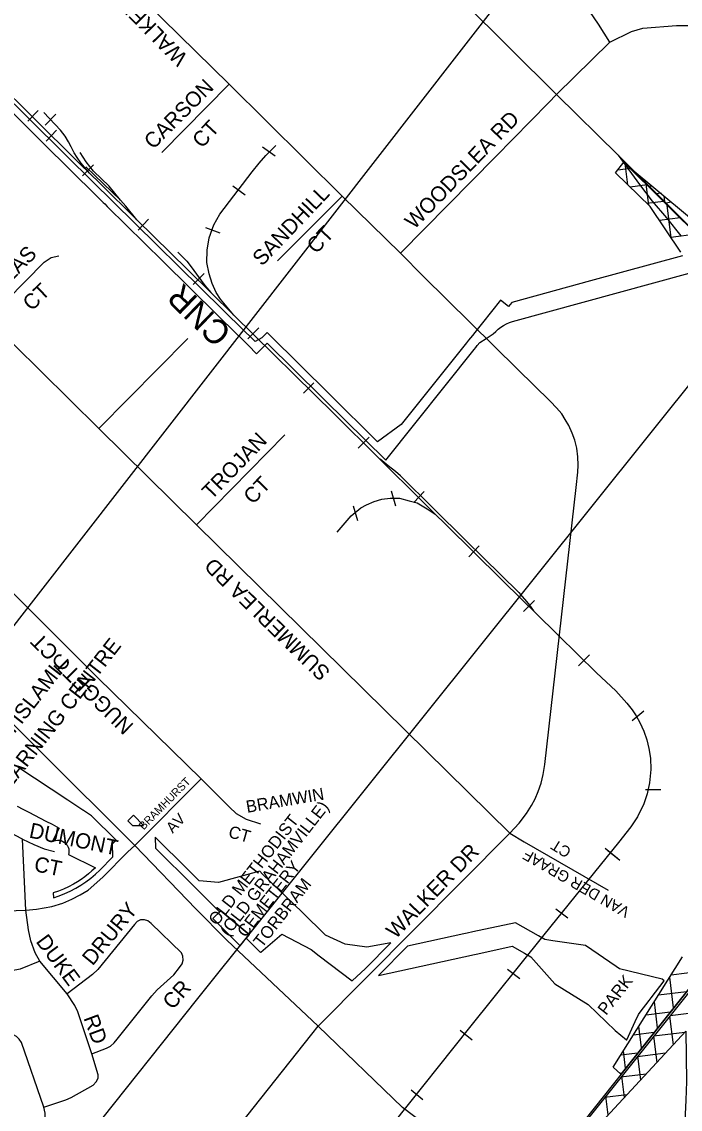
# Model space of a CAD drawing. Extents: x 586326 to 623965, y 4819854 to 4857850.
# Drawn here: x 605546 to 606625, y 4841154 to 4842936 of the extents above; entities that cross this region are included whole.
import ezdxf

# ---------------------------------------------------------------- set-up
doc = ezdxf.new("R2010")
doc.units = 0
for name, color, linetype in [('407 Parkway Belt', 7, 'Continuous'), ('Cemeteries', 7, 'Continuous'), ('Lots_Concessions', 7, 'Continuous'), ('Major Rds and Hwys', 7, 'Continuous'), ('Minor Rd Lbls', 7, 'Continuous'), ('Minor Rds', 7, 'Continuous'), ('Park Lbls', 7, 'Continuous'), ('Park Outlines', 7, 'Continuous'), ('Private Rds', 7, 'Continuous'), ('Proposed Secondary Rds', 7, 'Continuous'), ('Railways_lbls', 7, 'Continuous'), ('School Syms_Lbls', 7, 'Continuous'), ('Secondary Rds Lbls', 7, 'Continuous')]:
    doc.layers.add(name, color=color, linetype=linetype)

msp = doc.modelspace()

# ---------------------------------------------------------------- linework, layer by layer
at = {"layer": '407 Parkway Belt'}
for p, q in [((606543.6, 4842695.2), (606522.9, 4842692.6)), ((606539.5, 4842668.4), (606535.1, 4842703.6)), ((606547.7, 4842692.6), (606547.1, 4842692.5)), ((606565.5, 4842674.3), (606565, 4842678.2)), ((606570.8, 4842668.3), (606543.1, 4842664.9)), ((606573.8, 4842635), (606569.6, 4842669.5)), ((606571.1, 4842668), (606571.1, 4842668.2)), ((606571.4, 4842667.5), (606571.4, 4842667.8)), ((606579.4, 4842666.3), (606574.3, 4842665.6)), ((606593.9, 4842654.8), (606585.5, 4842653.8)), ((606597.9, 4842641.4), (606570.6, 4842638)), ((606599.9, 4842640.4), (606598.7, 4842650.3)), ((606611.2, 4842639.9), (606601.6, 4842638.7)), ((606610.6, 4842581.7), (606604, 4842635.3)), ((606625, 4842614.5), (606591.2, 4842610.3)), ((606652.1, 4842587.6), (606610.1, 4842582.4)), ((606661.9, 4841379.8), (606610.3, 4841373.4)), ((606614.3, 4841320), (606608.2, 4841370.1)), ((606635.3, 4841346.3), (606589.7, 4841340.7)), ((606588.2, 4841287.1), (606582.9, 4841329.8)), ((606800.9, 4841330.4), (606608.7, 4841306.8)), ((606608.6, 4841312.8), (606569.2, 4841307.9)), ((606614, 4841259.2), (606608.2, 4841306.2)), ((606562, 4841254.1), (606557.6, 4841289.6)), ((606582, 4841279.3), (606548.6, 4841275.2)), ((606632.9, 4841279.6), (606581.8, 4841273.3)), ((606587.3, 4841230.5), (606582, 4841273.5)), ((606535.8, 4841221.2), (606532.3, 4841249.4)), ((606555.4, 4841245.8), (606528, 4841242.4)), ((606601.2, 4841245.4), (606555, 4841239.8)), ((606560.6, 4841201.8), (606555.8, 4841240.8)), ((606528.7, 4841212.3), (606526.9, 4841212.1)), ((606569.5, 4841211.3), (606528.1, 4841206.2)), ((606533.9, 4841173), (606529.6, 4841208.1)), ((606537.7, 4841177.2), (606501.3, 4841172.7)), ((606507.2, 4841144.3), (606503.4, 4841175.3))]:
    msp.add_line(p, q, dxfattribs=at)
for points in [[(606626.3, 4842558.4), (606576, 4842632.8), (606519.3, 4842688), (606533, 4842705.7), (606994.3, 4842248.3)], [(607081, 4842165.9), (606543.1, 4842696.4), (606685.9, 4842577.9)], [(606805, 4841559.7), (606527.9, 4841211.2), (606515.4, 4841222.4), (606629.2, 4841403.5)]]:
    msp.add_lwpolyline(points, dxfattribs=at)
msp.add_lwpolyline([(606716.2, 4840641.1), (606795.2, 4841006.1), (606801.9, 4841168.1), (606801.7, 4841209.5), (606801.5, 4841244.3), (606799.9, 4841503.9), (606781.1, 4841522.1), (606442.5, 4841099.3), (606455.7, 4841088.9), (606634.6, 4841281.4), (606635.6, 4841199.3), (606634.3, 4841168.6), (606629.5, 4841065.4), (606623.3, 4840991.3), (606610.5, 4840901.8), (606594.3, 4840816), (606594.3, 4840816), (606442.5, 4840939.7), (606434.2, 4840928), (606490.9, 4840868.2), (606619.2, 4840737.8)], close=True, dxfattribs=at)
at = {"layer": 'Cemeteries'}
for p, q in [((605871.9, 4841478.9), (605858.9, 4841466)), ((605918.7, 4841439.9), (605871.9, 4841478.9)), ((605858.9, 4841466), (605903.8, 4841421.5)), ((605903.8, 4841421.5), (605918.7, 4841439.9))]:
    msp.add_line(p, q, dxfattribs=at)
at = {"layer": 'Lots_Concessions'}
for p, q in [((606593.6, 4843311.1), (602718.8, 4838327.9)), ((605834.6, 4841335.1), (606755.6, 4842485.4)), ((605432.1, 4840831.5), (605834.6, 4841335.1))]:
    msp.add_line(p, q, dxfattribs=at)
at = {"layer": 'Major Rds and Hwys'}
for points in [[(606422.4, 4842816.3), (606268.9, 4842969), (606226.2, 4843011.3), (606133, 4843104)], [(606523.7, 4842717.3), (606422.4, 4842816.3)], [(606691.5, 4842549.5), (606523.7, 4842717.3)], [(606523.7, 4842717.3), (606558.7, 4842669), (606579.4, 4842641.7), (606602.5, 4842614.4), (606626.3, 4842584.9)], [(605730.8, 4841586), (605267.7, 4842047), (604963.8, 4842349.4), (604891.1, 4842421.7)], [(606031.5, 4841289.7), (605882, 4841430.7), (605830.8, 4841482.3), (605730.8, 4841586)], [(606360.3, 4840998.8), (606687.6, 4841410.3)], [(606360.3, 4840998.8), (606282.8, 4841070.8), (606169.8, 4841156.6), (606031.5, 4841289.7)]]:
    msp.add_lwpolyline(points, dxfattribs=at)
at = {"layer": 'Minor Rds'}
for points in [[(605885.6, 4842833.3), (605775.3, 4842721.4)], [(606071.1, 4842650.2), (605965.2, 4842543.8)], [(605489.8, 4842448.2), (605582.5, 4842541.6), (605594.1, 4842549.3), (605606.5, 4842552.4)], [(605832.1, 4842111.5), (605976.8, 4842258.9)], [(605839.9, 4841695.1), (605670.5, 4841860.4), (605532.4, 4841998), (605466.9, 4842063.5)], [(605730.8, 4841586), (605839.9, 4841695.1)], [(605839.9, 4841695.1), (605886, 4841648.9), (605897.2, 4841638.1), (605913.6, 4841629), (605936.9, 4841621.5)], [(605546.9, 4841596.2), (605535.6, 4841602.4), (605487, 4841628.5)], [(606345.8, 4841606.2), (606369.3, 4841591.8), (606507, 4841512.9)], [(605552.6, 4841480), (605546.9, 4841596.2)], [(605546.9, 4841596.2), (605565.2, 4841587.6), (605582.5, 4841580.4), (605599.6, 4841576.3)], [(605575.2, 4841396.3), (605567.7, 4841410), (605560.6, 4841429.5), (605556.6, 4841447.6), (605552.6, 4841480)], [(605660.3, 4841244.2), (605684.7, 4841253.5), (605691.3, 4841257), (605697.2, 4841262.6), (605702.3, 4841268.5), (605758.8, 4841339.5), (605767.6, 4841349.4), (605794.9, 4841374), (605804.5, 4841385.9), (605808.5, 4841392.1), (605810.2, 4841398.2), (605809.6, 4841404.5), (605807.7, 4841409.8), (605758.1, 4841458), (605752.1, 4841462.4), (605747.1, 4841464), (605740.5, 4841463.8), (605734.9, 4841461.1), (605730.4, 4841456.4), (605670.3, 4841382.4), (605661.6, 4841374.2), (605619.9, 4841343)], [(605575.2, 4841396.3), (605542.9, 4841383.3), (605528.7, 4841380.3), (605473.9, 4841376.3), (605431.6, 4841374.9)], [(605619.9, 4841343), (605575.2, 4841396.3)], [(605660.3, 4841244.2), (605637.4, 4841313.3), (605632.7, 4841323.9), (605619.9, 4841343)], [(605582.1, 4841157.2), (605545.5, 4841263.2), (605541.5, 4841268.5), (605537, 4841272.8), (605530.9, 4841276.4), (605525.9, 4841278.1), (605520.5, 4841278), (605456.4, 4841266.8)], [(605582.1, 4841157.2), (605618, 4841169.3), (605626.5, 4841172.7), (605662.6, 4841193.3), (605667.9, 4841198.5), (605670.8, 4841204.4), (605671.1, 4841210.3), (605660.3, 4841244.2)], [(605526.7, 4841046), (605553.6, 4841078.6), (605573.5, 4841103.6), (605578, 4841112), (605581.4, 4841120), (605583.5, 4841128.5), (605584.1, 4841136.4), (605583.9, 4841147), (605582.1, 4841157.2)]]:
    msp.add_lwpolyline(points, dxfattribs=at)
at = {"layer": 'Park Outlines'}
for points in [[(606628.8, 4842552.3), (606478.2, 4842511), (606349, 4842475.6), (606343.8, 4842469.1), (606330.7, 4842479.5), (606301, 4842442.3), (606292.3, 4842431.5), (606284.5, 4842421.8), (606284.5, 4842421.8), (606284.5, 4842421.8), (606278.3, 4842414.1), (606276.5, 4842411.7), (606274.6, 4842409.4), (606167.5, 4842275.6), (606129.2, 4842247.6), (606050.7, 4842325), (606046.4, 4842329.3), (606006.1, 4842368.9), (605947.8, 4842426.4), (605939.3, 4842417.7), (605928.1, 4842411.7), (605880.6, 4842458.4), (605875.2, 4842463.8), (605695.5, 4842640.8), (605690.1, 4842646.2), (605667.2, 4842668.7), (605506.1, 4842827.5)], [(605505.1, 4842811.4), (605591.9, 4842725.8), (605614.9, 4842703.2), (605679.4, 4842639.6), (605681.6, 4842637.5), (605685.9, 4842633.2), (605687, 4842632.1), (605776.8, 4842543.6), (605866.6, 4842455.1), (605872.1, 4842449.7), (605910.9, 4842411.5), (605917.3, 4842405.1), (605930.8, 4842391.8), (605939.4, 4842400.5), (605947.8, 4842409.3), (606037.8, 4842320.6), (606042.2, 4842316.3), (606142.4, 4842217.5), (606287.4, 4842398.7), (606290, 4842401.9), (606292.6, 4842405.1), (606296.5, 4842409.9), (606307.2, 4842416.8), (606318.8, 4842424.1), (606318.8, 4842424.1), (606323, 4842428.4), (606327, 4842432), (606331.2, 4842435.3), (606335.6, 4842438.2), (606340.4, 4842440.7), (606345.3, 4842442.7), (606350.3, 4842444.4), (606640, 4842523.7)], [(605538, 4841650.1), (605547.5, 4841645.2), (605557, 4841640.3), (605566.5, 4841635.4), (605576, 4841630.5), (605585.4, 4841625.7), (605595.3, 4841620.6), (605607.1, 4841614.5), (605595.9, 4841592.7), (605597.8, 4841593.4), (605600.9, 4841594.3), (605604, 4841594.6), (605607.2, 4841594.5), (605610.3, 4841593.8), (605613.2, 4841592.5), (605615.9, 4841590.8), (605618.2, 4841588.7), (605620.2, 4841586.2), (605621.7, 4841583.4), (605622.7, 4841580.4), (605623.1, 4841577.2), (605623.1, 4841574), (605622.4, 4841570.9), (605666.3, 4841549.3), (605660.8, 4841544.1), (605655.1, 4841539.2), (605649.2, 4841534.6), (605643.1, 4841530.3), (605636.9, 4841526.2), (605630.5, 4841522.4), (605622.4, 4841518.1), (605614.1, 4841514.3), (605605.7, 4841511), (605597.2, 4841508.1), (605597.5, 4841500.3), (605607, 4841503.3), (605616.2, 4841507), (605625.3, 4841511.1), (605634.1, 4841515.7), (605642.6, 4841520.8), (605650.9, 4841526.4), (605658.8, 4841532.4), (605666.3, 4841538.8), (605673.5, 4841545.7), (605694.8, 4841567.2), (605694.7, 4841588.7), (605700.5, 4841594.5), (605660.2, 4841634.4), (605647.1, 4841643.1), (605645.8, 4841643.9), (605621.4, 4841660.1), (605539.4, 4841714.5)]]:
    msp.add_lwpolyline(points, dxfattribs=at)
for points in [[(605727.1, 4841618.8), (605745.1, 4841618.9), (605728.6, 4841635.3), (605719.8, 4841626.4), (605719.6, 4841626.2)], [(606087.2, 4841364), (606109.4, 4841384.2), (606151, 4841426.2), (606111.7, 4841419), (606076.1, 4841424.2), (606043.7, 4841439.1), (606005.2, 4841476.4), (605940.6, 4841539.1), (605935.9, 4841543.7), (605868.1, 4841525), (605836.8, 4841528.1), (605818.2, 4841546.5), (605764.6, 4841599.6), (605764.7, 4841581.5), (605827.9, 4841519), (605870.1, 4841477.2), (605871.9, 4841478.9), (605918.7, 4841439.9), (605913.8, 4841433.9), (605915.7, 4841432), (605937.3, 4841410.7), (605937.5, 4841410.9), (605971.9, 4841440.7), (606020.1, 4841415.3), (606033.4, 4841405.1)], [(606537.5, 4841267.2), (606551.4, 4841297.6), (606556.6, 4841308.8), (606559.6, 4841312.8), (606574.1, 4841331.7), (606577.8, 4841336.5), (606599.1, 4841364.2), (606595.8, 4841366.9), (606525.5, 4841384), (606520.5, 4841387.4), (606470.2, 4841422.2), (606416.3, 4841429.9), (606403.5, 4841431.7), (606392.8, 4841437.8), (606355.1, 4841459.4), (606285.5, 4841444.2), (606276.2, 4841442.2), (606270.4, 4841440.9), (606177.9, 4841420.8), (606130.8, 4841373.1), (606287.7, 4841407.3), (606293.6, 4841408.6), (606349.8, 4841420.8), (606369.9, 4841409.3), (606380.6, 4841403.2), (606419.9, 4841359.2), (606474.6, 4841325.2), (606518.4, 4841282.5), (606537.2, 4841267.4)]]:
    msp.add_lwpolyline(points, close=True, dxfattribs=at)
at = {"layer": 'Private Rds'}
msp.add_lwpolyline([(605671.8, 4842269.1), (605817.8, 4842416.8)], dxfattribs=at)
at = {"layer": 'Proposed Secondary Rds'}
for points in [[(606509.7, 4842902.1), (606491.3, 4842931.9), (606476.8, 4842952.6), (606461.1, 4842971.4), (606370.7, 4843061.8), (606232.1, 4843200.7)], [(605885.6, 4842833.3), (605585.8, 4843127.8)], [(606509.7, 4842902.1), (606545.3, 4842919.9), (606564.2, 4842925.5), (606619.3, 4842929.5), (606660.7, 4842929.6), (606697.4, 4842940.2), (606723.9, 4842955.2), (606733.2, 4842961.5), (606759.8, 4842986.5), (606771.6, 4843001.1)], [(606422.4, 4842816.3), (606509.7, 4842902.1)], [(606071.1, 4842650.2), (605885.6, 4842833.3)], [(606166.6, 4842556.3), (606322.5, 4842714.4), (606409.3, 4842802.9), (606422.4, 4842816.3)], [(606166.6, 4842556.3), (606071.1, 4842650.2)], [(606345.8, 4841606.2), (606361.3, 4841622.7), (606373.4, 4841638.5), (606381.5, 4841651.2), (606387.3, 4841662.4), (606392.5, 4841674.5), (606397.3, 4841687.8), (606400.8, 4841702.1), (606403.5, 4841718.8), (606454.6, 4842172.3), (606457.4, 4842197.6), (606458.1, 4842209.2), (606457.6, 4842222.9), (606455.8, 4842236.9), (606452.5, 4842250.3), (606448.2, 4842261.7), (606442.4, 4842274.2), (606436.7, 4842284.2), (606430.9, 4842293), (606422.6, 4842303.2), (606412.7, 4842313.4), (606358.3, 4842366.3), (606204.3, 4842518.4), (606166.6, 4842556.3)], [(605671.8, 4842269.1), (605576.9, 4842363), (605489.8, 4842448.2)], [(605832.1, 4842111.5), (605671.8, 4842269.1)], [(606345.8, 4841606.2), (605832.1, 4842111.5)], [(606031.5, 4841289.7), (606345.8, 4841606.2)], [(605552.6, 4841480), (605569.7, 4841481.4), (605594.7, 4841485.8), (605612.8, 4841491.4), (605627.5, 4841497.7), (605641.6, 4841504.9), (605654.6, 4841512.8), (605678.7, 4841534.2), (605719.8, 4841575.4), (605730.8, 4841586)], [(605329.6, 4841494.6), (605358, 4841486.2), (605385, 4841480), (605402.8, 4841477.3), (605445.8, 4841476.5), (605504.7, 4841478.2), (605552.6, 4841480)], [(605168.9, 4840208.3), (605218.6, 4840264.7), (605557.3, 4840691.8), (606021.4, 4841276.9), (606031.5, 4841289.7)]]:
    msp.add_lwpolyline(points, dxfattribs=at)
at = {"layer": 'Railways_lbls'}
for p, q in [((605478.1, 4842863.5), (605562.1, 4842781)), ((605572.5, 4842790.1), (605555.5, 4842773.1)), ((605562.1, 4842781), (605641, 4842703.1)), ((605609.4, 4842758.3), (605581.6, 4842787.3)), ((605584.3, 4842766.2), (605601.3, 4842784.2)), ((605585.5, 4842740.1), (605602.5, 4842758.1)), ((605617, 4842748), (605609.4, 4842758.3)), ((605622.4, 4842738.8), (605617, 4842748)), ((605626.6, 4842730.6), (605622.4, 4842738.8)), ((605631.5, 4842720.8), (605626.6, 4842730.6)), ((605961.4, 4842715.3), (605940.6, 4842730.1)), ((605946.1, 4842716.6), (605962.4, 4842733.1)), ((605636.6, 4842713.2), (605631.5, 4842720.8)), ((605642.5, 4842704.6), (605636.6, 4842713.2)), ((605651.5, 4842706.2), (605641.4, 4842721.3)), ((605934.7, 4842704), (605946.1, 4842716.6)), ((605641, 4842703.1), (605673.6, 4842671.3)), ((605656.8, 4842687.7), (605642.5, 4842704.6)), ((605663.5, 4842701.1), (605645.5, 4842683.1)), ((605707.8, 4842643.2), (605650.6, 4842698.2)), ((605663.2, 4842691), (605651.5, 4842706.2)), ((605689, 4842666.3), (605663.2, 4842691)), ((605923.2, 4842689.7), (605934.7, 4842704)), ((605870.5, 4842620.6), (605923.2, 4842689.7)), ((605673.6, 4842671.3), (605734.4, 4842611.2)), ((605707.8, 4842643.2), (605689, 4842666.3)), ((605912.2, 4842651.6), (605891.5, 4842666.4)), ((605716.5, 4842633.5), (605707.8, 4842643.2)), ((605734.4, 4842611.2), (605716.5, 4842633.5)), ((605860.8, 4842603), (605870.5, 4842620.6)), ((605734.4, 4842611.2), (605817.6, 4842529.6)), ((605753.5, 4842612.1), (605736.5, 4842594.1)), ((605853.1, 4842581.8), (605860.8, 4842603)), ((605871.2, 4842589.3), (605847.4, 4842598.3)), ((605849.5, 4842561.4), (605853.1, 4842581.8)), ((605801.6, 4842558.3), (605816.3, 4842543.6)), ((605849.2, 4842541.1), (605849.5, 4842561.4)), ((605816.3, 4842543.6), (605823.6, 4842533.9)), ((605817.6, 4842529.6), (605855.6, 4842492)), ((605823.6, 4842533.9), (605832.4, 4842522.1)), ((605852.9, 4842522.9), (605849.2, 4842541.1)), ((605844.5, 4842523.1), (605826.5, 4842505.1)), ((605832.4, 4842522.1), (605839.6, 4842511.8)), ((605839.6, 4842511.8), (605846, 4842503.8)), ((605857.7, 4842506.6), (605852.9, 4842522.9)), ((605846, 4842503.8), (605855.6, 4842492)), ((605864.5, 4842492.3), (605857.7, 4842506.6)), ((605855.6, 4842492), (605893.2, 4842454.7)), ((605871.5, 4842480.9), (605864.5, 4842492.3)), ((605893.2, 4842454.7), (605871.5, 4842480.9)), ((605893.2, 4842454.7), (606058.1, 4842293.3)), ((605934.5, 4842434.1), (605916.5, 4842416.1)), ((606024.5, 4842344.1), (606007.5, 4842327.1)), ((606058.1, 4842293.3), (606203.3, 4842149.3)), ((606115.5, 4842255.1), (606097.5, 4842237.1)), ((606146.6, 4842208), (606133.1, 4842218.9)), ((606158.3, 4842198.9), (606146.6, 4842208)), ((606166.9, 4842191.5), (606158.3, 4842198.9)), ((606221, 4842137.9), (606166.9, 4842191.5)), ((606135.8, 4842153.3), (606149.8, 4842155.3)), ((606149.8, 4842155.3), (606164.9, 4842155.2)), ((606151.1, 4842166.8), (606158.5, 4842142.5)), ((606164.9, 4842155.2), (606180.6, 4842150.8)), ((606205.5, 4842166.1), (606188.5, 4842148.1)), ((606085.9, 4842126.3), (606101.7, 4842139)), ((606088.8, 4842142.7), (606096.2, 4842118.4)), ((606101.7, 4842139), (606111.1, 4842144.2)), ((606111.1, 4842144.2), (606123.3, 4842149.7)), ((606123.3, 4842149.7), (606135.8, 4842153.3)), ((606180.6, 4842150.8), (606194.2, 4842147.3)), ((606194.2, 4842147.3), (606210.1, 4842137.8)), ((606203.3, 4842149.3), (606223.3, 4842128.7)), ((606210.1, 4842137.8), (606223.3, 4842128.7)), ((606221, 4842137.9), (606273.3, 4842086.3)), ((606063, 4842099.1), (606085.9, 4842126.3)), ((606223.3, 4842128.7), (606240, 4842113.2)), ((606240, 4842113.2), (606288.9, 4842064.6)), ((606273.3, 4842086.3), (606360.8, 4842000.2)), ((606295.5, 4842077.1), (606278.5, 4842059.1)), ((606288.9, 4842064.6), (606369.5, 4841985.4)), ((606360.8, 4842000.2), (606366.2, 4841993.9)), ((606366.2, 4841993.9), (606373.2, 4841985.9)), ((606386.5, 4841987.1), (606368.5, 4841969.1)), ((606369.5, 4841985.4), (606387.6, 4841967.7)), ((606373.2, 4841985.9), (606377.9, 4841979.7)), ((606377.9, 4841979.7), (606384.6, 4841970.6)), ((606387.6, 4841967.7), (606425.6, 4841929.8)), ((606425.6, 4841929.8), (606488.1, 4841868.9)), ((606476.5, 4841898.1), (606458.5, 4841880.1)), ((606488.1, 4841868.9), (606519.7, 4841839.3)), ((606519.7, 4841839.3), (606537.5, 4841819.2)), ((606537.5, 4841819.2), (606546.5, 4841808.2)), ((606546.5, 4841808.2), (606553.1, 4841798.3)), ((606565.5, 4841806.1), (606546.5, 4841790.1)), ((606553.1, 4841798.3), (606559.1, 4841787.6)), ((606559.1, 4841787.6), (606565.7, 4841773.1)), ((606565.7, 4841773.1), (606570.5, 4841759)), ((606570.5, 4841759), (606574, 4841744.7)), ((606574, 4841744.7), (606576.5, 4841728.8)), ((606576.5, 4841728.8), (606577, 4841710.5)), ((606577, 4841710.5), (606575.1, 4841688.3)), ((606593.5, 4841677.1), (606568.5, 4841677.1)), ((606575.1, 4841688.3), (606571.1, 4841670.3)), ((606571.1, 4841670.3), (606565.4, 4841654.3)), ((606565.4, 4841654.3), (606555.3, 4841632.7)), ((606555.3, 4841632.7), (606544.3, 4841616.2)), ((606544.3, 4841616.2), (606524.2, 4841591)), ((606524.2, 4841591), (606401.8, 4841439.4)), ((606522.3, 4841564.8), (606502.3, 4841580.8)), ((606526.5, 4841561.1), (606506.5, 4841577.1)), ((606441.1, 4841466.8), (606421.1, 4841481.8)), ((606401.8, 4841439.4), (606280, 4841287.7)), ((606362.3, 4841367.4), (606342.3, 4841382.4)), ((606280, 4841287.7), (606153.4, 4841129.3)), ((606284.4, 4841266.8), (606264.4, 4841282.8)), ((606203.1, 4841169), (606184.1, 4841185))]:
    msp.add_line(p, q, dxfattribs=at)

# ---------------------------------------------------------------- texts
at = {"layer": 'Cemeteries'}
for s, p in [('(OLD GRAHAMVILLE)', (605884.1, 4841435.6)), ('OLD METHODIST', (605865.8, 4841453.2)), ('CEMETERY', (605912.7, 4841433.7))]:
    msp.add_text(s, height=20, rotation=52, dxfattribs=at).set_placement(p)
at = {"layer": 'Minor Rd Lbls'}
for s, height, rotation, p in [('CARSON', 25, 45.0128, (605761.2, 4842725.4)), ('CT', 25, 47.0128, (605841, 4842727.2)), ('SANDHILL', 25, 46.4348, (605939.5, 4842534.1)), ('CT', 25, 46.4348, (606028.5, 4842554.1)), ('ATLAS', 25, 45.5673, (605497.8, 4842477.9)), ('CT', 25, 43.9053, (605561.9, 4842460.5)), ('TROJAN', 25, 46.0283, (605856.7, 4842151.4)), ('CT', 25, 46.0283, (605924.6, 4842143.5)), ('NUGGETT CT', 25, 135.3948, (605730.7, 4841783.3)), ('BRAMHURST', 13.12, 45.4311, (605745.5, 4841610.4)), ('BRAMWIN', 20, 9.7243, (605915.2, 4841639.3)), ('AV', 18, 46.0283, (605793.2, 4841604.8)), ('DUMONT', 25, 348.3708, (605556.5, 4841599.1)), ('CT', 20, 344.2107, (605883, 4841599.8)), ('CT', 18, 148.3851, (606448.1, 4841579.8)), ('CT', 25, 348.3708, (605564.5, 4841544.1)), ('VAN DER GRAAF', 18, 149.9896, (606544.5, 4841482.2)), ('DRURY', 25, 50.673, (605661.8, 4841387.6)), ('DUKE', 25, 306.4724, (605567.9, 4841428.4)), ('CR', 25, 48.1455, (605792.9, 4841315.5)), ('RD', 25, 290.4099, (605646.6, 4841303.2))]:
    msp.add_text(s, height=height, rotation=rotation, dxfattribs=at).set_placement(p)
at = {"layer": 'Park Lbls'}
for s, p in [('TORBRAM', (605939.5, 4841417)), ('PARK', (606503.9, 4841306.4))]:
    msp.add_text(s, height=19.99, rotation=52, dxfattribs=at).set_placement(p)
at = {"layer": 'Railways_lbls'}
msp.add_text('CNR', height=40, rotation=136.0849, dxfattribs=at).set_placement((605892, 4842428.7))
at = {"layer": 'School Syms_Lbls'}
for s, p in [('LEARNING CENTRE', (605514.5, 4841662.7)), ('MAKKI ISLAMIC', (605475.1, 4841693.5))]:
    msp.add_text(s, height=25, rotation=52, dxfattribs=at).set_placement(p)
at = {"layer": 'Secondary Rds Lbls'}
for s, height, rotation, p in [('WALKER DR', 25, 134.4586, (605819.2, 4842878.4)), ('WOODSLEA RD', 25.002, 46.0061, (606189.2, 4842594.3)), ('SUMMERLEA RD', 25.002, 135.7509, (606053.2, 4841871.3)), ('WALKER DR', 25, 45.7027, (606158.6, 4841431.6))]:
    msp.add_text(s, height=height, rotation=rotation, dxfattribs=at).set_placement(p)

doc.saveas('drawing.dxf')
